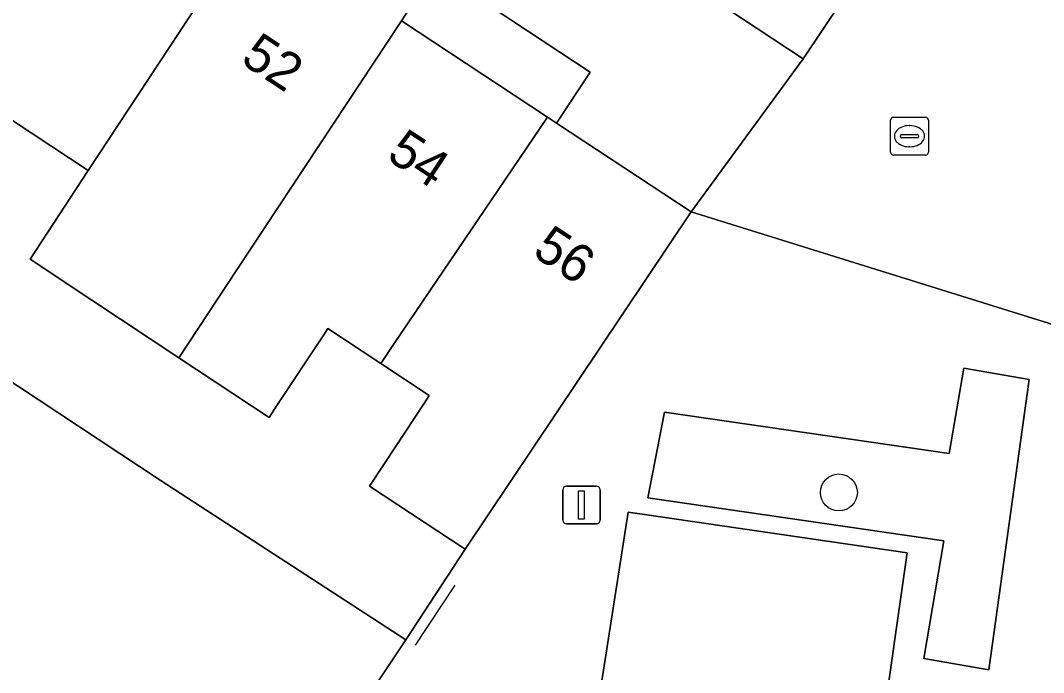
# Model space of a CAD drawing. Extents: x 159279 to 160377, y 384531 to 385888.
# Drawn here: x 159955.67 to 159982.77, y 384791.65 to 384808.92 of the extents above; entities that cross this region are included whole.
import ezdxf

# ---------------------------------------------------------------- set-up
doc = ezdxf.new("R2010")
doc.units = 0
for name, color, linetype in [('IMGEO_Boom', 7, 'Continuous'), ('IMGEO_Erf', 7, 'Continuous'), ('IMGEO_Kolk', 7, 'Continuous'), ('IMGEO_Lichtmast', 7, 'Continuous'), ('IMGEO_Muur', 7, 'Continuous'), ('IMGEO_Pand', 7, 'Continuous'), ('IMGEO_Pand_nummerreeks', 7, 'Continuous'), ('IMGEO_Parkeervlak_open', 7, 'Continuous'), ('IMGEO_Rijbaan_lokaal_open', 7, 'Continuous'), ('IMGEO_Verkeerseiland_open', 7, 'Continuous'), ('IMGEO_Voetpad_open', 7, 'Continuous')]:
    doc.layers.add(name, color=color, linetype=linetype)

msp = doc.modelspace()

# ---------------------------------------------------------------- linework, layer by layer
at = {"layer": 'IMGEO_Boom'}
msp.add_circle((159977.346, 384796.416), 0.489, dxfattribs=at)
at = {"layer": 'IMGEO_Erf'}
msp.add_lwpolyline([(159950.738, 384802.448), (159959.369, 384796.743), (159965.877, 384792.509), (159967.447, 384794.918), (159964.915, 384796.586), (159965.309, 384797.183), (159966.389, 384798.819), (159966.497, 384798.983), (159965.212, 384799.832), (159963.81, 384800.757), (159963.702, 384800.593), (159962.464, 384798.718), (159962.255, 384798.401), (159959.868, 384799.982), (159957.564, 384801.509), (159955.929, 384802.598), (159957.463, 384804.947), (159955.465, 384806.267)], dxfattribs=at)
at = {"layer": 'IMGEO_Kolk'}
for p, q in [((159978.791, 384806.352), (159979.643, 384806.352)), ((159978.716, 384805.426), (159978.716, 384806.278)), ((159979.204, 384806.132), (159979.229, 384806.132)), ((159979.717, 384806.278), (159979.717, 384805.426)), ((159978.975, 384805.846), (159978.975, 384805.858)), ((159979.413, 384805.809), (159979.015, 384805.809)), ((159979.018, 384805.895), (159979.416, 384805.895)), ((159979.459, 384805.858), (159979.459, 384805.846)), ((159979.227, 384805.572), (159979.202, 384805.572)), ((159979.643, 384805.352), (159978.791, 384805.352))]:
    msp.add_line(p, q, dxfattribs=at)
for points in [[(159978.791, 384806.352), (159979.643, 384806.352)], [(159978.716, 384805.426), (159978.716, 384806.278)], [(159979.717, 384806.278), (159979.717, 384805.426)], [(159979.643, 384805.352), (159978.791, 384805.352)]]:
    msp.add_lwpolyline(points, dxfattribs=at)
for centre, radius, start, end in [((159978.793, 384806.276), 0.0765, 91.552, 178.448), ((159978.793, 384806.276), 0.0765, 91.552, 178.448), ((159979.641, 384806.276), 0.0765, 1.552, 88.448), ((159979.641, 384806.276), 0.0765, 1.552, 88.448), ((159979.015, 384805.855), 0.0403, 85.8775, 175.7526), ((159979.012, 384805.845), 0.0366, 178.938, 274.7102), ((159979.416, 384805.852), 0.043, 264.8664, 352.4533), ((159979.42, 384805.857), 0.0386, 1.7309, 96.639), ((159978.793, 384805.428), 0.0765, 181.552, 268.448), ((159978.793, 384805.428), 0.0765, 181.552, 268.448), ((159979.641, 384805.428), 0.0765, 271.552, 358.448), ((159979.641, 384805.428), 0.0765, 271.552, 358.448)]:
    msp.add_arc(centre, radius, start, end, dxfattribs=at)
for centre, major_axis, ratio, start_param, end_param in [((159979.203, 384805.852), (-0.387, 0.002), 0.722429, 4.712389, 7.853982), ((159979.228, 384805.852), (-0.39, 0.002), 0.717154, 1.570796, 4.712389)]:
    msp.add_ellipse(centre, major_axis=major_axis, ratio=ratio, start_param=start_param, end_param=end_param, dxfattribs=at)
at = {"layer": 'IMGEO_Lichtmast'}
for p, q in [((159970.134, 384796.583), (159970.924, 384796.583)), ((159970.924, 384796.583), (159970.134, 384796.583)), ((159970.034, 384795.683), (159970.034, 384796.483)), ((159970.034, 384796.483), (159970.034, 384795.683)), ((159971.024, 384796.483), (159971.024, 384795.683)), ((159971.024, 384795.683), (159971.024, 384796.483)), ((159970.924, 384795.583), (159970.134, 384795.583)), ((159970.134, 384795.583), (159970.924, 384795.583))]:
    msp.add_line(p, q, dxfattribs=at)
msp.add_lwpolyline([(159970.454, 384796.458), (159970.604, 384796.458), (159970.604, 384795.708), (159970.454, 384795.708), (159970.454, 384796.458)], dxfattribs=at)
for centre, start, end in [((159970.134, 384796.483), 90, 180), ((159970.134, 384796.483), 90, 180), ((159970.924, 384796.483), 0, 90), ((159970.924, 384796.483), 360, 90), ((159970.134, 384795.683), 180, 270), ((159970.134, 384795.683), 180, 270), ((159970.924, 384795.683), 270, 0), ((159970.924, 384795.683), 270, 0)]:
    msp.add_arc(centre, 0.1, start, end, dxfattribs=at)
at = {"layer": 'IMGEO_Muur'}
msp.add_lwpolyline([(159966.134, 384792.374), (159967.181, 384793.96)], dxfattribs=at)
at = {"layer": 'IMGEO_Pand'}
for points in [[(159962.032, 384811.87), (159961.746, 384812.058), (159958.074, 384814.482), (159957.817, 384814.092), (159953.506, 384807.56), (159951.959, 384805.217), (159953.915, 384803.926), (159954.326, 384804.547), (159955.345, 384806.085), (159955.465, 384806.267), (159957.463, 384804.947)], [(159965.759, 384808.909), (159965.988, 384809.258), (159962.032, 384811.87), (159957.463, 384804.947), (159955.929, 384802.598), (159957.564, 384801.509), (159959.868, 384799.982), (159961.42, 384802.335)], [(159969.629, 384806.354), (159965.759, 384808.909), (159961.42, 384802.335), (159959.868, 384799.982), (159962.255, 384798.401), (159962.464, 384798.718), (159963.702, 384800.593), (159963.81, 384800.757), (159965.212, 384799.832), (159965.571, 384800.362)], [(159973.437, 384803.848), (159969.868, 384806.197), (159969.629, 384806.354), (159965.571, 384800.362), (159965.212, 384799.832), (159966.497, 384798.983), (159966.389, 384798.819), (159965.309, 384797.183), (159964.915, 384796.586), (159967.447, 384794.918)], [(159959.369, 384796.743), (159950.738, 384802.448), (159949.334, 384800.325), (159951.812, 384798.686), (159948.987, 384794.413), (159953.54, 384791.402), (159953.647, 384791.564), (159961.702, 384786.245), (159965.877, 384792.509)]]:
    msp.add_lwpolyline(points, close=True, dxfattribs=at)
at = {"layer": 'IMGEO_Parkeervlak_open'}
msp.add_lwpolyline([(159946.698, 384829.747), (159945.658, 384828.169), (159945.925, 384827.993), (159976.403, 384807.903), (159977.441, 384809.465)], close=True, dxfattribs=at)
for points in [[(159979.158, 384794.819), (159972.201, 384795.832), (159971.767, 384795.895), (159970.848, 384790.012), (159971.068, 384789.981), (159978.908, 384788.872)], [(159978.451, 384789.863), (159979.158, 384794.819)]]:
    msp.add_lwpolyline(points, dxfattribs=at)
at = {"layer": 'IMGEO_Rijbaan_lokaal_open'}
msp.add_lwpolyline([(159945.925, 384827.993), (159944.048, 384825.145), (159945.467, 384824.209), (159944.558, 384822.831), (159946.377, 384821.632), (159950.19, 384819.119), (159954.004, 384816.605), (159957.817, 384814.092), (159958.074, 384814.482), (159961.746, 384812.058), (159962.409, 384813.061), (159970.759, 384807.547), (159969.868, 384806.197), (159973.437, 384803.848), (159976.403, 384807.903)], close=True, dxfattribs=at)
at = {"layer": 'IMGEO_Verkeerseiland_open'}
msp.add_lwpolyline([(159981.318, 384791.722), (159982.388, 384799.407), (159980.654, 384799.704), (159980.267, 384797.447), (159972.726, 384798.542), (159972.287, 384796.274), (159980.126, 384795.133), (159979.593, 384792.018)], close=True, dxfattribs=at)
at = {"layer": 'IMGEO_Voetpad_open'}
for points in [[(159962.409, 384813.061), (159961.746, 384812.058), (159962.032, 384811.87), (159965.988, 384809.258), (159965.759, 384808.909), (159969.629, 384806.354), (159969.868, 384806.197), (159970.759, 384807.547)], [(159980.126, 384795.133), (159972.287, 384796.274), (159972.726, 384798.542), (159980.267, 384797.447), (159980.654, 384799.704), (159982.388, 384799.407), (159981.318, 384791.722), (159979.593, 384792.018)]]:
    msp.add_lwpolyline(points, close=True, dxfattribs=at)
for points in [[(159977.441, 384809.465), (159976.403, 384807.903), (159973.437, 384803.848), (159984.8, 384800.306), (159985.692, 384809.4)], [(159984.8, 384800.306), (159973.437, 384803.848), (159967.447, 384794.918), (159965.877, 384792.509), (159961.702, 384786.245), (159958.548, 384781.513), (159955.525, 384776.977), (159955.081, 384776.311), (159952.475, 384772.36), (159949.115, 384767.264), (159947.447, 384768.384), (159945.552, 384765.562), (159945.396, 384765.37), (159943.479, 384762.606), (159943.334, 384762.401), (159943.396, 384762.244), (159941.948, 384760.067), (159943.565, 384758.989), (159940.51, 384754.414)], [(159970.848, 384790.012), (159971.767, 384795.895), (159972.201, 384795.832), (159979.158, 384794.819), (159978.451, 384789.863)]]:
    msp.add_lwpolyline(points, dxfattribs=at)

# ---------------------------------------------------------------- texts
at = {"layer": 'IMGEO_Pand_nummerreeks'}
for s, p in [('52', (159961.467, 384807.811)), ('54', (159965.332, 384805.26)), ('56', (159969.195, 384802.711))]:
    msp.add_text(s, height=1, rotation=326.5736, dxfattribs=at).set_placement(p)

doc.saveas('drawing.dxf')
